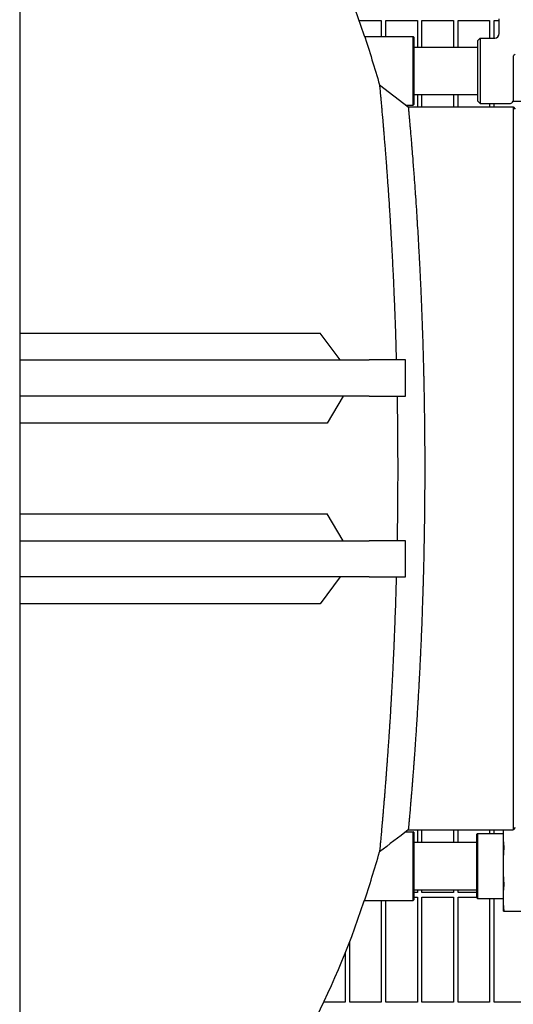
# Model space of a CAD drawing. Header units: inches. Extents: x 24 to 1128, y -94 to 748.
# Tile 552 of 573: x 730 to 744, y 555 to 582. Entities that reach past the tile are written whole.
import ezdxf

# ---------------------------------------------------------------- set-up
doc = ezdxf.new("R2010")
doc.units = ezdxf.units.IN
doc.header["$LTSCALE"] = 32
doc.header["$MEASUREMENT"] = 0
doc.layers.add('Dimension (ANSI)', color=7, linetype='Continuous', lineweight=25)
doc.layers.add('Visible (ANSI)', color=7, linetype='Continuous', lineweight=30)
doc.styles.add('Note Text (ANSI)', font='tahoma.ttf')
doc.dimstyles.new('Architectural (ANSI)', dxfattribs={"dimscale": 32, "dimtxt": 0.125, "dimasz": 0.098425, "dimexe": 0.125, "dimexo": 0.0625, "dimgap": 0.031496, "dimtad": 0, "dimtih": 1, "dimtoh": 1, "dimdec": 4, "dimrnd": 1e-08, "dimzin": 3, "dimdsep": 46, "dimlunit": 4, "dimtxsty": 'Note Text (ANSI)', "dimcen": 0.09, "dimdle": 0.393701, "dimclrd": 256, "dimclre": 256, "dimclrt": 256, "dimadec": 0, "dimazin": 3, "dimtfac": 0.96, "dimtofl": 0, "dimtmove": 0, "dimatfit": 3, "dimfxl": 1, "dimfrac": 2, "dimtolj": 1, "dimtzin": 12, "dimlwd": -1, "dimlwe": -1, "dimarcsym": 0})

# ---------------------------------------------------------------- blocks, each defined once
blk = doc.blocks.new('*D17')
at = {"layer": 'Defpoints', "color": 0, "transparency": 16777216}
for p in [(730.383, 595.849), (730.383, 463.849), (818.585, 463.849)]:
    blk.add_point(p, dxfattribs=at)
at = {"layer": 'Dimension (ANSI)', "transparency": 16777216}
for p, q in [((732.383, 595.849), (822.585, 595.849)), ((818.585, 592.699), (818.585, 532.939)), ((818.585, 466.999), (818.585, 526.759)), ((732.383, 463.849), (822.585, 463.849))]:
    blk.add_line(p, q, dxfattribs=at)
for points in [[(818.06, 592.699), (819.11, 592.699), (818.585, 595.849)], [(818.06, 466.999), (819.11, 466.999), (818.585, 463.849)]]:
    blk.add_solid(points, dxfattribs=at)
at = {"layer": 'Dimension (ANSI)', "transparency": 16777216, "insert": (811.853, 531.931), "char_height": 4, "attachment_point": 1, "style": 'Note Text (ANSI)'}
blk.add_mtext('\\A1;11\'-0"', dxfattribs=at)

msp = doc.modelspace()

# ---------------------------------------------------------------- linework, layer by layer
at = {"layer": 'Visible (ANSI)'}
for p, q in [((730.38339, 595.84902), (730.38339, 552.02892)), ((739.78229, 582.05402), (740.40089, 582.05402)), ((740.40089, 582.05402), (740.40089, 581.61152)), ((740.52589, 581.61152), (740.52589, 582.05402)), ((740.52589, 582.05402), (741.40089, 582.05402)), ((741.40089, 582.05402), (741.40089, 581.31902)), ((741.52589, 581.31902), (741.52589, 582.05402)), ((741.52589, 582.05402), (742.40089, 582.05402)), ((742.40089, 582.05402), (742.40089, 581.31902)), ((742.52589, 581.31902), (742.52589, 582.05402)), ((742.52589, 582.05402), (743.40089, 582.05402)), ((743.40089, 582.05402), (743.40089, 581.56777)), ((743.52589, 581.56777), (743.52589, 582.05402)), ((743.52589, 582.05402), (743.66774, 582.05402)), ((743.66774, 581.69277), (743.66774, 582.09902)), ((739.93498, 581.61152), (741.28336, 581.61152)), ((741.28336, 579.71152), (741.28336, 581.61152)), ((741.29899, 581.59589), (741.28336, 581.61152)), ((741.29899, 581.59589), (741.29899, 579.72714)), ((743.07399, 581.50527), (743.13649, 581.56777)), ((743.07399, 579.81777), (743.07399, 581.50527)), ((743.13649, 581.56777), (743.13649, 579.75527)), ((743.13649, 581.56777), (743.54274, 581.56777)), ((741.29899, 581.31902), (743.07399, 581.31902)), ((744.05724, 581.04184), (744.05724, 579.81777)), ((740.35087, 580.26974), (741.14731, 579.66152)), ((741.29899, 580.00402), (743.07399, 580.00402)), ((741.40089, 580.00402), (741.40089, 579.66152)), ((741.52589, 579.66152), (741.52589, 580.00402)), ((742.40089, 580.00402), (742.40089, 579.66152)), ((742.52589, 579.66152), (742.52589, 580.00402)), ((741.08184, 579.71152), (741.28336, 579.71152)), ((741.29899, 579.72714), (741.28336, 579.71152)), ((743.07399, 579.81777), (743.13649, 579.75527)), ((743.13649, 579.75527), (743.94899, 579.75527)), ((743.40089, 579.75527), (743.40089, 579.66152)), ((743.52589, 579.66152), (743.52589, 579.75527)), ((744.05724, 579.81777), (744.57399, 579.81777)), ((741.14731, 579.66152), (744.04927, 579.66152)), ((744.04927, 579.66152), (744.11177, 579.59902)), ((744.04927, 579.66143), (744.04927, 559.66151)), ((730.38339, 573.40752), (730.50839, 573.40752)), ((730.50839, 573.40752), (738.70485, 573.40752)), ((739.25943, 572.66152), (738.70485, 573.40752)), ((730.38339, 572.66152), (740.06854, 572.66152)), ((741.06854, 572.66152), (740.06854, 572.66152)), ((741.06854, 571.66152), (741.06854, 572.66152)), ((740.06854, 571.66152), (730.38339, 571.66152)), ((739.33971, 571.66152), (738.90483, 570.91551)), ((740.06854, 571.66152), (741.06854, 571.66152)), ((730.50839, 570.91551), (730.38339, 570.91551)), ((738.90483, 570.91551), (730.50839, 570.91551)), ((730.38339, 568.40707), (730.50839, 568.40707)), ((730.50839, 568.40707), (738.90461, 568.40707)), ((739.33932, 567.66152), (738.90461, 568.40707)), ((730.38339, 567.66152), (740.06854, 567.66152)), ((741.06854, 567.66152), (740.06854, 567.66152)), ((741.06854, 566.66152), (741.06854, 567.66152)), ((740.06854, 566.66152), (730.38339, 566.66152)), ((739.25905, 566.66152), (738.70469, 565.91596)), ((740.06854, 566.66152), (741.06854, 566.66152)), ((730.50839, 565.91596), (730.38339, 565.91596)), ((738.70469, 565.91596), (730.50839, 565.91596)), ((741.08183, 559.61152), (741.28336, 559.61152)), ((741.14731, 559.66151), (744.04927, 559.66151)), ((741.28336, 557.71152), (741.28336, 559.61152)), ((741.29899, 559.59589), (741.28336, 559.61152)), ((741.29899, 559.59589), (741.29899, 557.72714)), ((741.40089, 559.66151), (741.40089, 559.31902)), ((741.52589, 559.31902), (741.52589, 559.66151)), ((742.40089, 559.66151), (742.40089, 559.31902)), ((742.52589, 559.31902), (742.52589, 559.66151)), ((743.04899, 559.54589), (743.06461, 559.56152)), ((743.04899, 557.77714), (743.04899, 559.54589)), ((743.06461, 559.56152), (743.06461, 557.76152)), ((743.06461, 559.56152), (743.77249, 559.56152)), ((743.40089, 559.66151), (743.40089, 559.56152)), ((743.52589, 559.56152), (743.52589, 559.66151)), ((743.77249, 559.66151), (743.77249, 559.5454)), ((743.77249, 559.5454), (743.77249, 558.66152)), ((744.11177, 559.72401), (744.04927, 559.66151)), ((741.29899, 559.31902), (743.04899, 559.31902)), ((743.77249, 558.66152), (743.77249, 557.77763)), ((741.29899, 558.00402), (743.04899, 558.00402)), ((741.40089, 557.92902), (741.29899, 557.92902)), ((741.40089, 558.00402), (741.40089, 557.92902)), ((741.52589, 557.92902), (741.52589, 558.00402)), ((742.40089, 557.92902), (741.52589, 557.92902)), ((742.40089, 558.00402), (742.40089, 557.92902)), ((742.52589, 557.92902), (742.52589, 558.00402)), ((743.04899, 557.92902), (742.52589, 557.92902)), ((739.93498, 557.71152), (741.28336, 557.71152)), ((740.40089, 557.71152), (740.40089, 554.89777)), ((740.52589, 554.89777), (740.52589, 557.71152)), ((741.29899, 557.72714), (741.28336, 557.71152)), ((741.29899, 557.80402), (741.40089, 557.80402)), ((741.40089, 557.80402), (741.40089, 554.89777)), ((741.52589, 554.89777), (741.52589, 557.80402)), ((741.52589, 557.80402), (742.40089, 557.80402)), ((742.40089, 557.80402), (742.40089, 554.89777)), ((742.52589, 554.89777), (742.52589, 557.80402)), ((742.52589, 557.80402), (743.04899, 557.80402)), ((743.04899, 557.77714), (743.06461, 557.76152)), ((743.06461, 557.76152), (743.77249, 557.76152)), ((743.40089, 557.76152), (743.40089, 554.89777)), ((743.52589, 554.89777), (743.52589, 557.76152)), ((743.77249, 557.77763), (743.77249, 557.41152)), ((743.79112, 557.41152), (744.72886, 557.41152)), ((739.52589, 554.89777), (739.52589, 556.5752)), ((739.40089, 556.25693), (739.40089, 554.89777)), ((739.40089, 554.89777), (738.80868, 554.89777)), ((740.40089, 554.89777), (739.52589, 554.89777)), ((741.40089, 554.89777), (740.52589, 554.89777)), ((742.40089, 554.89777), (741.52589, 554.89777)), ((743.40089, 554.89777), (742.52589, 554.89777)), ((744.40089, 554.89777), (743.52589, 554.89777))]:
    msp.add_line(p, q, dxfattribs=at)
for centre, end in [((743.54274, 581.69277), 0), ((743.94899, 579.88027), 330)]:
    msp.add_arc(centre, 0.125, 270, end, dxfattribs=at)
for points, knots in [([(730.50839, 591.41152), (731.14736, 591.41152), (731.78595, 591.30864), (733.07953, 590.89181), (733.73177, 590.56276), (735.11904, 589.60659), (735.84019, 588.92923), (737.19844, 587.29039), (737.83286, 586.32097), (738.97561, 584.14957), (739.48384, 582.9475), (740.07263, 581.20401), (740.21629, 580.74173), (740.35087, 580.26974)], [0, 0, 0, 0, 0.15974213, 0.15974213, 0.33187701, 0.33187701, 0.5428347, 0.5428347, 0.759799, 0.759799, 0.9767633, 0.9767633, 1.05254611, 1.05254611, 1.05254611, 1.05254611]), ([(744.05724, 581.04184), (744.05724, 581.04813), (744.05796, 581.05434), (744.06086, 581.0664), (744.06299, 581.07213), (744.0701, 581.08629), (744.07582, 581.09403), (744.08971, 581.10953), (744.0993, 581.11851), (744.1091, 581.1264)], [-0.452725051, -0.452725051, -0.452725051, -0.452725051, -0.39374992, -0.39374992, -0.335755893, -0.335755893, -0.245387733, -0.245387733, -0.144725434, -0.144725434, -0.144725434, -0.144725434]), ([(740.35087, 580.26974), (740.35087, 580.26974), (740.35087, 580.26974), (740.35087, 580.26974), (740.35087, 580.26973), (740.35087, 580.26972), (740.35087, 580.2697), (740.35091, 580.26932), (740.35123, 580.26592), (740.35185, 580.25946), (740.35186, 580.25934), (740.35187, 580.25922), (740.35188, 580.2591), (740.35218, 580.25594), (740.35255, 580.25208), (740.35299, 580.24751), (740.35301, 580.24725), (740.35304, 580.24698), (740.35306, 580.24671), (740.35396, 580.23732), (740.35513, 580.22508), (740.35656, 580.21004), (740.35662, 580.20937), (740.35668, 580.20869), (740.35675, 580.20801), (740.35743, 580.20081), (740.35818, 580.19298), (740.35898, 580.18454), (740.35906, 580.18364), (740.35915, 580.18274), (740.35923, 580.18183), (740.36093, 580.16392), (740.36288, 580.14333), (740.36506, 580.12013), (740.36519, 580.1188), (740.36531, 580.11746), (740.36544, 580.11612), (740.36648, 580.10508), (740.36757, 580.09346), (740.36871, 580.08128), (740.36886, 580.07972), (740.36901, 580.07815), (740.36916, 580.07657), (740.37161, 580.05038), (740.3743, 580.02165), (740.3772, 579.99045), (740.37739, 579.98838), (740.37758, 579.9863), (740.37778, 579.98421), (740.37914, 579.96952), (740.38056, 579.9543), (740.38201, 579.93855), (740.38223, 579.93621), (740.38245, 579.93387), (740.38266, 579.93151), (740.38274, 579.93071), (740.38281, 579.92991), (740.38289, 579.92911), (740.38765, 579.87758), (740.39291, 579.82029), (740.39862, 579.75741), (740.39893, 579.75402), (740.39924, 579.75061), (740.39955, 579.74719), (740.40331, 579.70578), (740.40726, 579.662), (740.41139, 579.61593), (740.41178, 579.61151), (740.41218, 579.60707), (740.41258, 579.60261), (740.42114, 579.50686), (740.4304, 579.40201), (740.44017, 579.28915), (740.44071, 579.28283), (740.44126, 579.27649), (740.44181, 579.27012), (740.44641, 579.21691), (740.45112, 579.16196), (740.45592, 579.10539), (740.4565, 579.09856), (740.45708, 579.09171), (740.45766, 579.08483), (740.45935, 579.06488), (740.46105, 579.04474), (740.46276, 579.0244), (740.46407, 579.00889), (740.46538, 578.99326), (740.4667, 578.97753), (740.47421, 578.88779), (740.48196, 578.7939), (740.48989, 578.69618), (740.49051, 578.6885), (740.49113, 578.6808), (740.49176, 578.67308), (740.49706, 578.60758), (740.50244, 578.5404), (740.50787, 578.47164), (740.50853, 578.46332), (740.50919, 578.45497), (740.50985, 578.4466), (740.52145, 578.29947), (740.53332, 578.14517), (740.54526, 577.98509), (740.54599, 577.97528), (740.54673, 577.96545), (740.54746, 577.9556), (740.55311, 577.87958), (740.55877, 577.80234), (740.56443, 577.72403), (740.56518, 577.71374), (740.56592, 577.70344), (740.56666, 577.69311), (740.56993, 577.6477), (740.57319, 577.60194), (740.57645, 577.55585), (740.58535, 577.42997), (740.59427, 577.30081), (740.60313, 577.16876), (740.60384, 577.15829), (740.60454, 577.1478), (740.60524, 577.13729), (740.611, 577.0512), (740.61674, 576.9639), (740.62244, 576.87551), (740.62313, 576.86488), (740.62381, 576.85424), (740.6245, 576.84358), (740.62717, 576.80195), (740.62983, 576.76008), (740.63249, 576.71799), (740.63966, 576.60432), (740.64675, 576.48901), (740.65375, 576.37229), (740.65554, 576.34231), (740.65733, 576.31224), (740.65912, 576.28208), (740.65976, 576.27115), (740.66041, 576.2602), (740.66105, 576.24925), (740.66621, 576.16153), (740.67131, 576.07308), (740.67633, 575.98401), (740.67695, 575.97311), (740.67756, 575.9622), (740.67818, 575.95128), (740.68075, 575.90548), (740.6833, 575.85952), (740.68583, 575.81342), (740.69389, 575.66653), (740.70177, 575.51741), (740.70945, 575.36642), (740.70998, 575.35599), (740.71051, 575.34556), (740.71104, 575.33511), (740.71584, 575.24), (740.72057, 575.14416), (740.72519, 575.04768), (740.72568, 575.03748), (740.72617, 575.02728), (740.72666, 575.01708), (740.73646, 574.81143), (740.74583, 574.6029), (740.7547, 574.39224), (740.7551, 574.38274), (740.7555, 574.37323), (740.75589, 574.36371), (740.76016, 574.26171), (740.7643, 574.15921), (740.76832, 574.05632), (740.76867, 574.04736), (740.76902, 574.0384), (740.76937, 574.02943), (740.77151, 573.97428), (740.77361, 573.91901), (740.77568, 573.86365), (740.78178, 573.7004), (740.78756, 573.5358), (740.79302, 573.37008), (740.79327, 573.3625), (740.79352, 573.35492), (740.79377, 573.34734), (740.7973, 573.23945), (740.80069, 573.13109), (740.80393, 573.02232), (740.80395, 573.02172), (740.80396, 573.02112), (740.80398, 573.02053), (740.80419, 573.01356), (740.8044, 573.00659), (740.8046, 572.99962), (740.80793, 572.88733), (740.8111, 572.77461), (740.81411, 572.66152)], [0.464195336, 0.464195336, 0.464195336, 0.464195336, 0.464314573, 0.464314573, 0.464314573, 0.464558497, 0.464558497, 0.464558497, 0.470345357, 0.470345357, 0.470345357, 0.470449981, 0.470449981, 0.470449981, 0.473230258, 0.473230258, 0.473230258, 0.473390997, 0.473390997, 0.473390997, 0.479015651, 0.479015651, 0.479015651, 0.479265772, 0.479265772, 0.479265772, 0.481917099, 0.481917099, 0.481917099, 0.48219846, 0.48219846, 0.48219846, 0.487738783, 0.487738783, 0.487738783, 0.48805628, 0.48805628, 0.48805628, 0.490659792, 0.490659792, 0.490659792, 0.490993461, 0.490993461, 0.490993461, 0.496523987, 0.496523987, 0.496523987, 0.496890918, 0.496890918, 0.496890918, 0.499468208, 0.499468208, 0.499468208, 0.499850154, 0.499850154, 0.499850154, 0.499979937, 0.499979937, 0.499979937, 0.508303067, 0.508303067, 0.508303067, 0.508752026, 0.508752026, 0.508752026, 0.514181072, 0.514181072, 0.514181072, 0.514701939, 0.514701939, 0.514701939, 0.525883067, 0.525883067, 0.525883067, 0.526508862, 0.526508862, 0.526508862, 0.531739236, 0.531739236, 0.531739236, 0.532370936, 0.532370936, 0.532370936, 0.534203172, 0.534203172, 0.534203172, 0.53560091, 0.53560091, 0.53560091, 0.54357444, 0.54357444, 0.54357444, 0.544200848, 0.544200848, 0.544200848, 0.549512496, 0.549512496, 0.549512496, 0.550155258, 0.550155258, 0.550155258, 0.561458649, 0.561458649, 0.561458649, 0.562151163, 0.562151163, 0.562151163, 0.56749686, 0.56749686, 0.56749686, 0.568198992, 0.568198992, 0.568198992, 0.571287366, 0.571287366, 0.571287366, 0.579722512, 0.579722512, 0.579722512, 0.580391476, 0.580391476, 0.580391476, 0.585872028, 0.585872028, 0.585872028, 0.586530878, 0.586530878, 0.586530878, 0.589104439, 0.589104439, 0.589104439, 0.596053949, 0.596053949, 0.596053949, 0.597838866, 0.597838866, 0.597838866, 0.59848592, 0.59848592, 0.59848592, 0.603666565, 0.603666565, 0.603666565, 0.604300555, 0.604300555, 0.604300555, 0.606959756, 0.606959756, 0.606959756, 0.61543175, 0.61543175, 0.61543175, 0.616016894, 0.616016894, 0.616016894, 0.621344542, 0.621344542, 0.621344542, 0.621907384, 0.621907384, 0.621907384, 0.633246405, 0.633246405, 0.633246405, 0.63375808, 0.63375808, 0.63375808, 0.63924385, 0.63924385, 0.63924385, 0.639721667, 0.639721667, 0.639721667, 0.642660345, 0.642660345, 0.642660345, 0.651325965, 0.651325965, 0.651325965, 0.651722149, 0.651722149, 0.651722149, 0.657359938, 0.657359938, 0.657359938, 0.657390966, 0.657390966, 0.657390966, 0.657752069, 0.657752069, 0.657752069, 0.663569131, 0.663569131, 0.663569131, 0.663569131]), ([(741.14731, 579.66152), (741.14731, 579.66152), (741.14731, 579.66151), (741.14731, 579.66151), (741.14731, 579.66151), (741.14731, 579.6615), (741.14731, 579.66148), (741.14734, 579.66115), (741.14762, 579.65813), (741.14815, 579.65243), (741.14815, 579.65233), (741.14816, 579.65222), (741.14817, 579.65212), (741.14843, 579.64934), (741.14874, 579.64593), (741.14911, 579.64191), (741.14913, 579.64167), (741.14916, 579.64144), (741.14918, 579.6412), (741.14994, 579.63292), (741.15093, 579.6221), (741.15216, 579.60874), (741.15221, 579.60814), (741.15227, 579.60755), (741.15232, 579.60694), (741.15291, 579.60054), (741.15354, 579.59357), (741.15423, 579.58604), (741.15431, 579.58524), (741.15438, 579.58443), (741.15445, 579.58362), (741.15591, 579.56763), (741.1576, 579.54914), (741.15949, 579.52829), (741.1596, 579.5271), (741.15971, 579.5259), (741.15982, 579.52469), (741.16072, 579.51476), (741.16167, 579.50431), (741.16266, 579.49335), (741.16279, 579.49195), (741.16292, 579.49054), (741.16304, 579.48911), (741.16518, 579.46555), (741.16751, 579.43967), (741.17004, 579.41152), (741.1702, 579.40965), (741.17037, 579.40777), (741.17054, 579.40589), (741.17173, 579.39263), (741.17296, 579.37888), (741.17423, 579.36465), (741.17442, 579.36254), (741.17461, 579.36042), (741.1748, 579.35829), (741.17486, 579.35757), (741.17493, 579.35684), (741.17499, 579.35611), (741.17915, 579.30953), (741.18373, 579.25782), (741.1887, 579.20117), (741.18897, 579.19812), (741.18923, 579.19505), (741.1895, 579.19196), (741.19277, 579.15466), (741.19621, 579.11526), (741.19979, 579.07381), (741.20014, 579.06984), (741.20048, 579.06584), (741.20083, 579.06183), (741.20827, 578.97566), (741.21636, 578.88084), (741.22498, 578.77788), (741.22546, 578.77212), (741.22595, 578.76634), (741.22643, 578.76052), (741.23049, 578.71194), (741.23467, 578.66155), (741.23893, 578.60959), (741.23945, 578.60331), (741.23997, 578.59701), (741.24048, 578.59069), (741.24199, 578.57235), (741.2435, 578.55382), (741.24502, 578.5351), (741.24619, 578.52082), (741.24736, 578.50643), (741.24853, 578.49193), (741.25523, 578.40922), (741.26214, 578.32274), (741.26921, 578.23274), (741.26977, 578.22567), (741.27032, 578.21857), (741.27088, 578.21146), (741.27561, 578.15113), (741.2804, 578.08926), (741.28526, 578.0259), (741.28585, 578.01823), (741.28643, 578.01054), (741.28702, 578.00283), (741.29738, 577.86724), (741.30799, 577.72498), (741.31871, 577.57683), (741.31937, 577.56776), (741.32003, 577.55866), (741.32068, 577.54954), (741.32576, 577.47913), (741.33086, 577.40743), (741.33598, 577.3345), (741.33665, 577.32492), (741.33732, 577.31532), (741.33799, 577.3057), (741.34095, 577.26338), (741.34391, 577.22066), (741.34687, 577.17755), (741.35495, 577.05982), (741.36305, 576.93892), (741.37112, 576.81521), (741.37176, 576.8054), (741.3724, 576.79558), (741.37304, 576.78573), (741.37828, 576.70508), (741.38351, 576.62327), (741.3887, 576.5404), (741.38933, 576.53043), (741.38995, 576.52046), (741.39058, 576.51046), (741.39301, 576.47143), (741.39544, 576.43216), (741.39786, 576.39266), (741.4044, 576.28601), (741.41088, 576.17772), (741.41728, 576.06796), (741.41893, 576.03976), (741.42057, 576.01148), (741.4222, 575.98309), (741.42279, 575.9728), (741.42338, 575.9625), (741.42397, 575.95218), (741.4287, 575.8696), (741.43337, 575.78622), (741.43799, 575.70212), (741.43856, 575.69182), (741.43912, 575.68152), (741.43968, 575.6712), (741.44205, 575.62794), (741.4444, 575.58448), (741.44673, 575.54084), (741.45415, 575.40182), (741.46143, 575.26066), (741.46851, 575.11762), (741.469, 575.10774), (741.46949, 575.09785), (741.46997, 575.08796), (741.47441, 574.99784), (741.47877, 574.90699), (741.48305, 574.81546), (741.4835, 574.80579), (741.48395, 574.79612), (741.4844, 574.78643), (741.49347, 574.59133), (741.50215, 574.39319), (741.51038, 574.19262), (741.51075, 574.18357), (741.51112, 574.17452), (741.51149, 574.16546), (741.51545, 574.06832), (741.51931, 573.97062), (741.52305, 573.87244), (741.52337, 573.86388), (741.5237, 573.85533), (741.52402, 573.84677), (741.52601, 573.79413), (741.52798, 573.74134), (741.5299, 573.68844), (741.53558, 573.53242), (741.54098, 573.37508), (741.54607, 573.21666), (741.5463, 573.20942), (741.54653, 573.20217), (741.54677, 573.19493), (741.55006, 573.0918), (741.55322, 572.98822), (741.55625, 572.88425), (741.55626, 572.88368), (741.55628, 572.88311), (741.5563, 572.88254), (741.55649, 572.87588), (741.55668, 572.86922), (741.55688, 572.86256), (741.563, 572.65081), (741.56856, 572.43733), (741.57352, 572.22246), (741.57365, 572.2169), (741.57378, 572.21135), (741.5739, 572.20579), (741.57626, 572.10324), (741.57848, 572.00037), (741.58055, 571.89725), (741.58065, 571.89234), (741.58075, 571.88742), (741.58085, 571.88251), (741.58203, 571.8235), (741.58317, 571.7644), (741.58426, 571.70524), (741.58711, 571.55053), (741.58965, 571.39525), (741.59186, 571.23955), (741.59191, 571.23613), (741.59196, 571.23271), (741.59201, 571.22929), (741.59352, 571.12231), (741.59488, 571.01514), (741.59608, 570.90781), (741.59611, 570.90522), (741.59614, 570.90263), (741.59617, 570.90004), (741.59861, 570.6809), (741.60042, 570.46112), (741.60156, 570.24106), (741.60157, 570.24004), (741.60158, 570.23902), (741.60158, 570.238), (741.60215, 570.12765), (741.60256, 570.01723), (741.60281, 569.90678), (741.60281, 569.90649), (741.60281, 569.9062), (741.60281, 569.90591), (741.60299, 569.82445), (741.60308, 569.74298), (741.60308, 569.66152)], [0.46419491, 0.46419491, 0.46419491, 0.46419491, 0.464314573, 0.464314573, 0.464314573, 0.464558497, 0.464558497, 0.464558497, 0.470345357, 0.470345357, 0.470345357, 0.470449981, 0.470449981, 0.470449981, 0.473230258, 0.473230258, 0.473230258, 0.473390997, 0.473390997, 0.473390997, 0.479015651, 0.479015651, 0.479015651, 0.479265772, 0.479265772, 0.479265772, 0.481917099, 0.481917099, 0.481917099, 0.48219846, 0.48219846, 0.48219846, 0.487738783, 0.487738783, 0.487738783, 0.48805628, 0.48805628, 0.48805628, 0.490659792, 0.490659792, 0.490659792, 0.490993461, 0.490993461, 0.490993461, 0.496523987, 0.496523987, 0.496523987, 0.496890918, 0.496890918, 0.496890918, 0.499468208, 0.499468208, 0.499468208, 0.499850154, 0.499850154, 0.499850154, 0.499979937, 0.499979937, 0.499979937, 0.508303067, 0.508303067, 0.508303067, 0.508752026, 0.508752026, 0.508752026, 0.514181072, 0.514181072, 0.514181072, 0.514701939, 0.514701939, 0.514701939, 0.525883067, 0.525883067, 0.525883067, 0.526508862, 0.526508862, 0.526508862, 0.531739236, 0.531739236, 0.531739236, 0.532370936, 0.532370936, 0.532370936, 0.534203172, 0.534203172, 0.534203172, 0.53560091, 0.53560091, 0.53560091, 0.54357444, 0.54357444, 0.54357444, 0.544200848, 0.544200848, 0.544200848, 0.549512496, 0.549512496, 0.549512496, 0.550155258, 0.550155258, 0.550155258, 0.561458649, 0.561458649, 0.561458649, 0.562151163, 0.562151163, 0.562151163, 0.56749686, 0.56749686, 0.56749686, 0.568198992, 0.568198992, 0.568198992, 0.571287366, 0.571287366, 0.571287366, 0.579722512, 0.579722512, 0.579722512, 0.580391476, 0.580391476, 0.580391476, 0.585872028, 0.585872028, 0.585872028, 0.586530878, 0.586530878, 0.586530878, 0.589104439, 0.589104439, 0.589104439, 0.596053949, 0.596053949, 0.596053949, 0.597838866, 0.597838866, 0.597838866, 0.59848592, 0.59848592, 0.59848592, 0.603666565, 0.603666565, 0.603666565, 0.604300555, 0.604300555, 0.604300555, 0.606959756, 0.606959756, 0.606959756, 0.61543175, 0.61543175, 0.61543175, 0.616016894, 0.616016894, 0.616016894, 0.621344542, 0.621344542, 0.621344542, 0.621907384, 0.621907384, 0.621907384, 0.633246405, 0.633246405, 0.633246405, 0.63375808, 0.63375808, 0.63375808, 0.63924385, 0.63924385, 0.63924385, 0.639721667, 0.639721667, 0.639721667, 0.642660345, 0.642660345, 0.642660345, 0.651325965, 0.651325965, 0.651325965, 0.651722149, 0.651722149, 0.651722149, 0.657359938, 0.657359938, 0.657359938, 0.657390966, 0.657390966, 0.657390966, 0.657752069, 0.657752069, 0.657752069, 0.669228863, 0.669228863, 0.669228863, 0.669525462, 0.669525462, 0.669525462, 0.675001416, 0.675001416, 0.675001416, 0.67526241, 0.67526241, 0.67526241, 0.678395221, 0.678395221, 0.678395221, 0.68658714, 0.68658714, 0.68658714, 0.686767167, 0.686767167, 0.686767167, 0.692394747, 0.692394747, 0.692394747, 0.692530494, 0.692530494, 0.692530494, 0.70401964, 0.70401964, 0.70401964, 0.704072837, 0.704072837, 0.704072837, 0.709834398, 0.709834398, 0.709834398, 0.709849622, 0.709849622, 0.709849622, 0.714099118, 0.714099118, 0.714099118, 0.714099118]), ([(740.83627, 571.66152), (740.83837, 571.54307), (740.84028, 571.42438), (740.84201, 571.30549), (740.84207, 571.30193), (740.84212, 571.29837), (740.84217, 571.2948), (740.84378, 571.1834), (740.84523, 571.07186), (740.84651, 570.96014), (740.84654, 570.95744), (740.84658, 570.95475), (740.84661, 570.95205), (740.84921, 570.72394), (740.85114, 570.4951), (740.85236, 570.26591), (740.85237, 570.26485), (740.85237, 570.26379), (740.85238, 570.26273), (740.85299, 570.1478), (740.85343, 570.03278), (740.85369, 569.91773), (740.85369, 569.91743), (740.85369, 569.91712), (740.85369, 569.91682), (740.85388, 569.83196), (740.85398, 569.74709), (740.85398, 569.66221), (740.85398, 569.66198), (740.85398, 569.66175), (740.85398, 569.66152)], [0.6805810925, 0.6805810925, 0.6805810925, 0.6805810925, 0.6865871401, 0.6865871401, 0.6865871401, 0.6867671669, 0.6867671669, 0.6867671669, 0.6923947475, 0.6923947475, 0.6923947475, 0.6925304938, 0.6925304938, 0.6925304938, 0.7040196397, 0.7040196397, 0.7040196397, 0.7040728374, 0.7040728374, 0.7040728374, 0.7098343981, 0.7098343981, 0.7098343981, 0.7098496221, 0.7098496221, 0.7098496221, 0.7140991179, 0.7140991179, 0.7140991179, 0.7141107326, 0.7141107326, 0.7141107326, 0.7141107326]), ([(740.85398, 569.66152), (740.85398, 569.51578), (740.8537, 569.36981), (740.85313, 569.2241), (740.85313, 569.22305), (740.85312, 569.222), (740.85312, 569.22096), (740.85277, 569.13012), (740.8523, 569.03939), (740.85173, 568.94887), (740.85158, 568.92537), (740.85143, 568.90188), (740.85126, 568.87839), (740.85125, 568.87661), (740.85124, 568.87483), (740.85123, 568.87305), (740.84975, 568.66109), (740.84767, 568.44945), (740.84501, 568.23843), (740.84483, 568.2235), (740.84463, 568.20856), (740.84444, 568.19363), (740.8444, 568.19034), (740.84435, 568.18704), (740.84431, 568.18375), (740.84288, 568.07405), (740.84128, 567.96445), (740.83953, 567.85506), (740.83947, 567.85104), (740.8394, 567.84702), (740.83934, 567.843), (740.83836, 567.78244), (740.83734, 567.72194), (740.83627, 567.66152)], [0.7141107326, 0.7141107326, 0.7141107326, 0.7141107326, 0.7214075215, 0.7214075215, 0.7214075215, 0.7214599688, 0.7214599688, 0.7214599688, 0.7260087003, 0.7260087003, 0.7260087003, 0.727189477, 0.727189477, 0.727189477, 0.7272789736, 0.7272789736, 0.7272789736, 0.7379339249, 0.7379339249, 0.7379339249, 0.7386879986, 0.7386879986, 0.7386879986, 0.7388544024, 0.7388544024, 0.7388544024, 0.7443948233, 0.7443948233, 0.7443948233, 0.744598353, 0.744598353, 0.744598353, 0.747665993, 0.747665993, 0.747665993, 0.747665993]), ([(741.60308, 569.66152), (741.60308, 569.66129), (741.60308, 569.66107), (741.60308, 569.66085), (741.60308, 569.52097), (741.60281, 569.38105), (741.60228, 569.24129), (741.60228, 569.24029), (741.60227, 569.23928), (741.60227, 569.23828), (741.60194, 569.15116), (741.6015, 569.0641), (741.60097, 568.97716), (741.60083, 568.9546), (741.60068, 568.93203), (741.60053, 568.90947), (741.60052, 568.90776), (741.60051, 568.90605), (741.6005, 568.90434), (741.59911, 568.70079), (741.59716, 568.49763), (741.59467, 568.29517), (741.59449, 568.28084), (741.59431, 568.26651), (741.59413, 568.25219), (741.59409, 568.24903), (741.59405, 568.24587), (741.59401, 568.24271), (741.59267, 568.13748), (741.59117, 568.03233), (741.58953, 567.92739), (741.58947, 567.92353), (741.58941, 567.91968), (741.58935, 567.91582), (741.58778, 567.81633), (741.58609, 567.71702), (741.58426, 567.61799), (741.5822, 567.50622), (741.57998, 567.39467), (741.57759, 567.28344), (741.57748, 567.27823), (741.57737, 567.27302), (741.57726, 567.26781), (741.57507, 567.16657), (741.57275, 567.06559), (741.5703, 566.96496), (741.57017, 566.95933), (741.57003, 566.95371), (741.56989, 566.94809), (741.56989, 566.94785), (741.56988, 566.94761), (741.56987, 566.94737), (741.5657, 566.77676), (741.56114, 566.60696), (741.55623, 566.43827), (741.55524, 566.40435), (741.55424, 566.37047), (741.55323, 566.33663), (741.55301, 566.32958), (741.5528, 566.32253), (741.55259, 566.31549), (741.5523, 566.30609), (741.55202, 566.2967), (741.55173, 566.28731), (741.54908, 566.2004), (741.54634, 566.11375), (741.54351, 566.02744), (741.54326, 566.01983), (741.54301, 566.01222), (741.54275, 566.00461), (741.53869, 565.88153), (741.53444, 565.75915), (741.53001, 565.63762), (741.52737, 565.56503), (741.52467, 565.49268), (741.5219, 565.4206), (741.52157, 565.41206), (741.52124, 565.40352), (741.52091, 565.39499), (741.5174, 565.30404), (741.5138, 565.21355), (741.5101, 565.12359), (741.50973, 565.11463), (741.50936, 565.10567), (741.50899, 565.09672), (741.50769, 565.06512), (741.50637, 565.03358), (741.50504, 565.00212), (741.49838, 564.84435), (741.49144, 564.68805), (741.48427, 564.53367), (741.48382, 564.52402), (741.48337, 564.51438), (741.48292, 564.50475), (741.48103, 564.46434), (741.47912, 564.42405), (741.4772, 564.38391), (741.47492, 564.33636), (741.47262, 564.28898), (741.4703, 564.24178), (741.46981, 564.23184), (741.46932, 564.2219), (741.46883, 564.21198), (741.46172, 564.06812), (741.4544, 563.92601), (741.44693, 563.78608), (741.44498, 563.74943), (741.44301, 563.71291), (741.44103, 563.67652), (741.44047, 563.66624), (741.43991, 563.65597), (741.43935, 563.64571), (741.4349, 563.56436), (741.4304, 563.48371), (741.42585, 563.40382), (741.42527, 563.3935), (741.42468, 563.38319), (741.42409, 563.37289), (741.42183, 563.33335), (741.41955, 563.29401), (741.41727, 563.25487), (741.41643, 563.24047), (741.41559, 563.2261), (741.41475, 563.21176), (741.40917, 563.11677), (741.40354, 563.02294), (741.39786, 562.93037), (741.39683, 562.91352), (741.3958, 562.89671), (741.39476, 562.87994), (741.39412, 562.86965), (741.39349, 562.85937), (741.39285, 562.84911), (741.38899, 562.78693), (741.38511, 562.72534), (741.38122, 562.66438), (741.38048, 562.6527), (741.37973, 562.64104), (741.37899, 562.62941), (741.37834, 562.61923), (741.37768, 562.60906), (741.37703, 562.59892), (741.36718, 562.44603), (741.35726, 562.29708), (741.34737, 562.15276), (741.34726, 562.15119), (741.34715, 562.14962), (741.34704, 562.14805), (741.34648, 562.13991), (741.34592, 562.13177), (741.34536, 562.12365), (741.34079, 562.05725), (741.33622, 561.99175), (741.33166, 561.92728), (741.331, 561.91788), (741.33034, 561.90851), (741.32967, 561.89916), (741.32407, 561.82014), (741.31848, 561.74269), (741.31295, 561.667), (741.31011, 561.62815), (741.30727, 561.58969), (741.30445, 561.55165), (741.30381, 561.54298), (741.30316, 561.53433), (741.30252, 561.5257), (741.29931, 561.48258), (741.29612, 561.44003), (741.29294, 561.39809), (741.29232, 561.3898), (741.29169, 561.38153), (741.29106, 561.37329), (741.28728, 561.32346), (741.28353, 561.27452), (741.27983, 561.22657), (741.27673, 561.18649), (741.27366, 561.147), (741.27061, 561.10813), (741.27003, 561.10072), (741.26945, 561.09332), (741.26887, 561.08595), (741.26583, 561.04734), (741.26283, 561.00936), (741.25985, 560.972), (741.2593, 560.96504), (741.25874, 560.9581), (741.25819, 560.95118), (741.25494, 560.91042), (741.25172, 560.8705), (741.24856, 560.83143), (741.24737, 560.81681), (741.2462, 560.80231), (741.24502, 560.78792), (741.2431, 560.76432), (741.2412, 560.74104), (741.23932, 560.71808), (741.23882, 560.71201), (741.23832, 560.70597), (741.23783, 560.69995), (741.23504, 560.66608), (741.2323, 560.63293), (741.2296, 560.60053), (741.22914, 560.59497), (741.22868, 560.58942), (741.22822, 560.5839), (741.22542, 560.55037), (741.22268, 560.51765), (741.21999, 560.48578), (741.21708, 560.45118), (741.21422, 560.41752), (741.21144, 560.38486), (741.21106, 560.38039), (741.21068, 560.37595), (741.2103, 560.37152), (741.20783, 560.34252), (741.20541, 560.31432), (741.20305, 560.28696), (741.20271, 560.283), (741.20237, 560.27905), (741.20203, 560.27513), (741.19967, 560.24777), (741.19737, 560.22128), (741.19515, 560.19567), (741.19262, 560.16658), (741.19016, 560.13853), (741.1878, 560.11159), (741.18753, 560.10854), (741.18726, 560.10549), (741.18699, 560.10247), (741.18492, 560.07885), (741.18291, 560.05612), (741.18098, 560.03432), (741.18075, 560.03174), (741.18053, 560.02917), (741.1803, 560.02661), (741.17841, 560.0053), (741.1766, 559.98489), (741.17486, 559.96544), (741.17284, 559.94277), (741.17091, 559.9213), (741.1691, 559.90104), (741.16895, 559.89938), (741.1688, 559.89773), (741.16865, 559.89609), (741.16704, 559.87815), (741.16551, 559.86118), (741.16407, 559.8452), (741.16395, 559.84392), (741.16383, 559.84265), (741.16372, 559.84138), (741.16232, 559.82586), (741.161, 559.8113), (741.15977, 559.79776), (741.15701, 559.76737), (741.15469, 559.74198), (741.15284, 559.72171), (741.15279, 559.72123), (741.15275, 559.72075), (741.1527, 559.72028), (741.15185, 559.71092), (741.15109, 559.70269), (741.15044, 559.69557), (741.14838, 559.67313), (741.14732, 559.66159), (741.14731, 559.66152), (741.14731, 559.66151), (741.14731, 559.66151), (741.14731, 559.66151)], [0.714099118, 0.714099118, 0.714099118, 0.714099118, 0.714110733, 0.714110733, 0.714110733, 0.721407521, 0.721407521, 0.721407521, 0.721459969, 0.721459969, 0.721459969, 0.7260087, 0.7260087, 0.7260087, 0.727189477, 0.727189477, 0.727189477, 0.727278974, 0.727278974, 0.727278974, 0.737933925, 0.737933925, 0.737933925, 0.738687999, 0.738687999, 0.738687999, 0.738854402, 0.738854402, 0.738854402, 0.744394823, 0.744394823, 0.744394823, 0.744598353, 0.744598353, 0.744598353, 0.749851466, 0.749851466, 0.749851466, 0.755780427, 0.755780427, 0.755780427, 0.756058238, 0.756058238, 0.756058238, 0.761455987, 0.761455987, 0.761455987, 0.761757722, 0.761757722, 0.761757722, 0.761770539, 0.761770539, 0.761770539, 0.770925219, 0.770925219, 0.770925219, 0.772766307, 0.772766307, 0.772766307, 0.773150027, 0.773150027, 0.773150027, 0.773661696, 0.773661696, 0.773661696, 0.778397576, 0.778397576, 0.778397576, 0.778815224, 0.778815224, 0.778815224, 0.785573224, 0.785573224, 0.785573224, 0.789609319, 0.789609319, 0.789609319, 0.790087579, 0.790087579, 0.790087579, 0.795184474, 0.795184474, 0.795184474, 0.795692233, 0.795692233, 0.795692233, 0.797484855, 0.797484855, 0.797484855, 0.806474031, 0.806474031, 0.806474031, 0.807035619, 0.807035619, 0.807035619, 0.809392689, 0.809392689, 0.809392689, 0.812184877, 0.812184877, 0.812184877, 0.81277304, 0.81277304, 0.81277304, 0.821297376, 0.821297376, 0.821297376, 0.823530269, 0.823530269, 0.823530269, 0.824161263, 0.824161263, 0.824161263, 0.82916354, 0.82916354, 0.82916354, 0.82981003, 0.82981003, 0.82981003, 0.832291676, 0.832291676, 0.832291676, 0.833204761, 0.833204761, 0.833204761, 0.83925065, 0.83925065, 0.83925065, 0.840351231, 0.840351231, 0.840351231, 0.841026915, 0.841026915, 0.841026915, 0.845121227, 0.845121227, 0.845121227, 0.845905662, 0.845905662, 0.845905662, 0.846592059, 0.846592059, 0.846592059, 0.856934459, 0.856934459, 0.856934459, 0.857046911, 0.857046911, 0.857046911, 0.857631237, 0.857631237, 0.857631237, 0.862408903, 0.862408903, 0.862408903, 0.863104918, 0.863104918, 0.863104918, 0.868987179, 0.868987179, 0.868987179, 0.872005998, 0.872005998, 0.872005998, 0.872694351, 0.872694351, 0.872694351, 0.87613399, 0.87613399, 0.87613399, 0.876814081, 0.876814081, 0.876814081, 0.880925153, 0.880925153, 0.880925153, 0.884361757, 0.884361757, 0.884361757, 0.885017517, 0.885017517, 0.885017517, 0.888451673, 0.888451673, 0.888451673, 0.889091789, 0.889091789, 0.889091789, 0.892864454, 0.892864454, 0.892864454, 0.894275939, 0.894275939, 0.894275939, 0.896592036, 0.896592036, 0.896592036, 0.897204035, 0.897204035, 0.897204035, 0.900646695, 0.900646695, 0.900646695, 0.901238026, 0.901238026, 0.901238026, 0.904829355, 0.904829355, 0.904829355, 0.90872702, 0.90872702, 0.90872702, 0.909259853, 0.909259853, 0.909259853, 0.912749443, 0.912749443, 0.912749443, 0.913255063, 0.913255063, 0.913255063, 0.91677566, 0.91677566, 0.91677566, 0.920775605, 0.920775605, 0.920775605, 0.921229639, 0.921229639, 0.921229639, 0.924771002, 0.924771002, 0.924771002, 0.925190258, 0.925190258, 0.925190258, 0.928689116, 0.928689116, 0.928689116, 0.932765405, 0.932765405, 0.932765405, 0.933098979, 0.933098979, 0.933098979, 0.936745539, 0.936745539, 0.936745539, 0.937037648, 0.937037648, 0.937037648, 0.940617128, 0.940617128, 0.940617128, 0.948650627, 0.948650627, 0.948650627, 0.948841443, 0.948841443, 0.948841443, 0.952593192, 0.952593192, 0.952593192, 0.964424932, 0.964424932, 0.964424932, 0.964464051, 0.964464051, 0.964464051, 0.964464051]), ([(740.81411, 566.66151), (740.8109, 566.54085), (740.8075, 566.42053), (740.80393, 566.30071), (740.80287, 566.26523), (740.8018, 566.22979), (740.80071, 566.19441), (740.80048, 566.18703), (740.80025, 566.17966), (740.80003, 566.17229), (740.79972, 566.16246), (740.79942, 566.15264), (740.79911, 566.14282), (740.79627, 566.05193), (740.79333, 565.96128), (740.79029, 565.87094), (740.79002, 565.86297), (740.78975, 565.85501), (740.78948, 565.84704), (740.78512, 565.7182), (740.78055, 565.58997), (740.7758, 565.46255), (740.77296, 565.38645), (740.77005, 565.31055), (740.76708, 565.23493), (740.76672, 565.22597), (740.76637, 565.21701), (740.76602, 565.20805), (740.76224, 565.11263), (740.75836, 565.01763), (740.75438, 564.92317), (740.75398, 564.91375), (740.75358, 564.90435), (740.75318, 564.89495), (740.75178, 564.86176), (740.75036, 564.82864), (740.74893, 564.79559), (740.74175, 564.62986), (740.73426, 564.4653), (740.7265, 564.30271), (740.72602, 564.29255), (740.72553, 564.2824), (740.72505, 564.27225), (740.723, 564.22968), (740.72094, 564.18725), (740.71886, 564.14497), (740.7164, 564.09489), (740.71392, 564.04494), (740.7114, 563.99514), (740.71087, 563.98466), (740.71034, 563.97417), (740.70981, 563.9637), (740.7021, 563.81189), (740.69416, 563.66164), (740.68605, 563.51374), (740.68393, 563.47499), (740.68179, 563.43635), (740.67964, 563.39783), (740.67903, 563.38694), (740.67842, 563.37607), (740.67781, 563.3652), (740.67297, 563.27905), (740.66806, 563.19352), (740.66311, 563.10877), (740.66247, 563.09782), (740.66182, 563.08688), (740.66118, 563.07595), (740.65872, 563.03401), (740.65624, 562.99227), (740.65375, 562.95074), (740.65283, 562.93546), (740.65192, 562.92021), (740.651, 562.905), (740.64492, 562.80423), (740.63875, 562.70441), (740.63254, 562.60581), (740.6314, 562.58786), (740.63027, 562.56995), (740.62914, 562.55209), (740.62844, 562.54112), (740.62774, 562.53017), (740.62704, 562.51923), (740.62281, 562.45296), (740.61856, 562.38729), (740.61429, 562.32229), (740.61347, 562.30984), (740.61266, 562.2974), (740.61184, 562.28499), (740.61112, 562.27413), (740.6104, 562.26328), (740.60969, 562.25245), (740.59887, 562.08922), (740.58792, 561.92951), (740.577, 561.77498), (740.57688, 561.7733), (740.57677, 561.77162), (740.57665, 561.76994), (740.57603, 561.76122), (740.57541, 561.7525), (740.5748, 561.7438), (740.56975, 561.67265), (740.56469, 561.60228), (740.55964, 561.5329), (740.5589, 561.52279), (740.55816, 561.5127), (740.55743, 561.50264), (740.55121, 561.41758), (740.54501, 561.33408), (740.53886, 561.25253), (740.5357, 561.21067), (740.53255, 561.16917), (740.5294, 561.12808), (740.52868, 561.11872), (740.52797, 561.10937), (740.52725, 561.10004), (740.52367, 561.05345), (740.52011, 561.0074), (740.51656, 560.96199), (740.51586, 560.953), (740.51516, 560.94405), (740.51446, 560.93512), (740.51023, 560.88113), (740.50604, 560.82806), (740.50189, 560.77602), (740.49842, 560.73251), (740.49497, 560.68958), (740.49154, 560.64729), (740.49089, 560.63922), (740.49024, 560.63117), (740.48959, 560.62315), (740.48618, 560.58113), (740.48279, 560.53976), (740.47945, 560.49909), (740.47882, 560.4915), (740.4782, 560.48395), (740.47758, 560.47641), (740.47392, 560.43202), (740.4703, 560.38848), (740.46673, 560.34586), (740.46539, 560.32991), (740.46406, 560.31408), (740.46274, 560.29838), (740.46057, 560.2726), (740.45842, 560.24716), (740.45629, 560.22205), (740.45573, 560.21542), (740.45517, 560.2088), (740.45461, 560.20222), (740.45146, 560.16516), (740.44835, 560.12884), (740.44529, 560.0933), (740.44477, 560.08719), (740.44425, 560.08111), (740.44372, 560.07505), (740.44055, 560.03825), (740.43743, 560.00229), (740.43437, 559.96721), (740.43105, 559.92913), (740.4278, 559.89204), (740.42463, 559.85604), (740.42419, 559.85112), (740.42376, 559.84622), (740.42333, 559.84134), (740.42051, 559.80938), (740.41775, 559.7783), (740.41505, 559.74813), (740.41466, 559.74376), (740.41428, 559.73941), (740.41389, 559.73508), (740.4112, 559.70492), (740.40857, 559.6757), (740.40603, 559.64746), (740.40314, 559.61537), (740.40033, 559.58436), (740.39762, 559.55454), (740.39731, 559.55115), (740.397, 559.54778), (740.3967, 559.54443), (740.39431, 559.51827), (740.39201, 559.49306), (740.38979, 559.46885), (740.38952, 559.46599), (740.38926, 559.46313), (740.389, 559.4603), (740.38683, 559.43662), (740.38474, 559.41393), (740.38274, 559.39228), (740.3804, 559.36706), (740.37818, 559.34311), (740.37608, 559.32053), (740.37591, 559.31868), (740.37573, 559.31684), (740.37556, 559.31501), (740.3737, 559.29501), (740.37193, 559.2761), (740.37027, 559.25832), (740.37013, 559.2569), (740.37, 559.25548), (740.36987, 559.25407), (740.36825, 559.2368), (740.36673, 559.22063), (740.36531, 559.20557), (740.36213, 559.17179), (740.35945, 559.14346), (740.35729, 559.12075), (740.35724, 559.12021), (740.35719, 559.11968), (740.35714, 559.11914), (740.35614, 559.10866), (740.35526, 559.09941), (740.3545, 559.0914), (740.3521, 559.06616), (740.35087, 559.05329), (740.35087, 559.05329)], [0.764707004, 0.764707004, 0.764707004, 0.764707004, 0.770925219, 0.770925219, 0.770925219, 0.772766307, 0.772766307, 0.772766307, 0.773150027, 0.773150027, 0.773150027, 0.773661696, 0.773661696, 0.773661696, 0.778397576, 0.778397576, 0.778397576, 0.778815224, 0.778815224, 0.778815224, 0.785573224, 0.785573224, 0.785573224, 0.789609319, 0.789609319, 0.789609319, 0.790087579, 0.790087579, 0.790087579, 0.795184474, 0.795184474, 0.795184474, 0.795692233, 0.795692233, 0.795692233, 0.797484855, 0.797484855, 0.797484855, 0.806474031, 0.806474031, 0.806474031, 0.807035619, 0.807035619, 0.807035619, 0.809392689, 0.809392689, 0.809392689, 0.812184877, 0.812184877, 0.812184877, 0.81277304, 0.81277304, 0.81277304, 0.821297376, 0.821297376, 0.821297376, 0.823530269, 0.823530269, 0.823530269, 0.824161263, 0.824161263, 0.824161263, 0.82916354, 0.82916354, 0.82916354, 0.82981003, 0.82981003, 0.82981003, 0.832291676, 0.832291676, 0.832291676, 0.833204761, 0.833204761, 0.833204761, 0.83925065, 0.83925065, 0.83925065, 0.840351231, 0.840351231, 0.840351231, 0.841026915, 0.841026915, 0.841026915, 0.845121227, 0.845121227, 0.845121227, 0.845905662, 0.845905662, 0.845905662, 0.846592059, 0.846592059, 0.846592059, 0.856934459, 0.856934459, 0.856934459, 0.857046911, 0.857046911, 0.857046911, 0.857631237, 0.857631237, 0.857631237, 0.862408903, 0.862408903, 0.862408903, 0.863104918, 0.863104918, 0.863104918, 0.868987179, 0.868987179, 0.868987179, 0.872005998, 0.872005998, 0.872005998, 0.872694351, 0.872694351, 0.872694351, 0.87613399, 0.87613399, 0.87613399, 0.876814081, 0.876814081, 0.876814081, 0.880925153, 0.880925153, 0.880925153, 0.884361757, 0.884361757, 0.884361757, 0.885017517, 0.885017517, 0.885017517, 0.888451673, 0.888451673, 0.888451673, 0.889091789, 0.889091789, 0.889091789, 0.892864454, 0.892864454, 0.892864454, 0.894275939, 0.894275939, 0.894275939, 0.896592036, 0.896592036, 0.896592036, 0.897204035, 0.897204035, 0.897204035, 0.900646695, 0.900646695, 0.900646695, 0.901238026, 0.901238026, 0.901238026, 0.904829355, 0.904829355, 0.904829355, 0.90872702, 0.90872702, 0.90872702, 0.909259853, 0.909259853, 0.909259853, 0.912749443, 0.912749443, 0.912749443, 0.913255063, 0.913255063, 0.913255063, 0.91677566, 0.91677566, 0.91677566, 0.920775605, 0.920775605, 0.920775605, 0.921229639, 0.921229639, 0.921229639, 0.924771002, 0.924771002, 0.924771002, 0.925190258, 0.925190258, 0.925190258, 0.928689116, 0.928689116, 0.928689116, 0.932765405, 0.932765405, 0.932765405, 0.933098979, 0.933098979, 0.933098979, 0.936745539, 0.936745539, 0.936745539, 0.937037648, 0.937037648, 0.937037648, 0.940617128, 0.940617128, 0.940617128, 0.948650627, 0.948650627, 0.948650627, 0.948841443, 0.948841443, 0.948841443, 0.952593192, 0.952593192, 0.952593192, 0.964424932, 0.964424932, 0.964424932, 0.964424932]), ([(730.50839, 547.91152), (731.14736, 547.91152), (731.78595, 548.01439), (733.07953, 548.43122), (733.73177, 548.76027), (735.11904, 549.71644), (735.84019, 550.39381), (737.19844, 552.03264), (737.83286, 553.00206), (738.97561, 555.17346), (739.48384, 556.37553), (740.07263, 558.11902), (740.21629, 558.5813), (740.35087, 559.05329)], [0, 0, 0, 0, 0.15974213, 0.15974213, 0.33187701, 0.33187701, 0.5428347, 0.5428347, 0.759799, 0.759799, 0.9767633, 0.9767633, 1.05254612, 1.05254612, 1.05254612, 1.05254612]), ([(743.79112, 559.21589), (743.7924, 559.20414), (743.79303, 559.18993), (743.79303, 559.16075), (743.7924, 559.14413), (743.79112, 559.12751)], [0.397039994, 0.397039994, 0.397039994, 0.397039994, 0.517389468, 0.517389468, 0.637738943, 0.637738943, 0.637738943, 0.637738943]), ([(743.79112, 558.19552), (743.7924, 558.1789), (743.79303, 558.16228), (743.79303, 558.1331), (743.7924, 558.11889), (743.79112, 558.10714)], [1.299728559, 1.299728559, 1.299728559, 1.299728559, 1.420078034, 1.420078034, 1.540427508, 1.540427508, 1.540427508, 1.540427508]), ([(743.79112, 557.44813), (743.7924, 557.43637), (743.79303, 557.42707), (743.79303, 557.41499), (743.7924, 557.41152), (743.79112, 557.41152)], [0.397039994, 0.397039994, 0.397039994, 0.397039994, 0.517389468, 0.517389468, 0.637738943, 0.637738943, 0.637738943, 0.637738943])]:
    msp.add_open_spline(points, degree=3, knots=knots, dxfattribs=at)
msp.add_open_spline([(741.14731, 559.66151), (740.88182, 559.45879), (740.61636, 559.25602), (740.35087, 559.05329)], degree=3, dxfattribs=at)
for points, weights in [([(743.77487, 559.66151), (743.77249, 559.60321), (743.77249, 559.5454)], [1.03455419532, 1.01931287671, 1]), ([(743.77249, 559.5454), (743.77249, 559.386), (743.79112, 559.21589)], [1, 1.05512060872, 1.07707509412]), ([(743.79112, 559.12751), (743.77249, 558.88693), (743.77249, 558.66152)], [1.07707509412, 1.05512060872, 1]), ([(743.77249, 558.66152), (743.77249, 558.4361), (743.79112, 558.19552)], [1, 1.05512060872, 1.07707509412]), ([(743.79112, 558.10714), (743.77249, 557.93703), (743.77249, 557.77763)], [1.07707509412, 1.05512060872, 1]), ([(743.77249, 557.77763), (743.77249, 557.61824), (743.79112, 557.44813)], [1, 1.05512060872, 1.07707509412]), ([(743.79112, 557.41152), (743.77249, 557.41152), (743.77249, 557.41152)], [1.07707509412, 1.05512060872, 1])]:
    msp.add_rational_spline(points, weights, degree=2, dxfattribs=at)

# ---------------------------------------------------------------- dimensions: what is measured, and where the dimension line sits
at = {"layer": 'Dimension (ANSI)'}
dim = msp.add_linear_dim(base=(818.58524, 463.84902), p1=(730.38339, 595.84902), p2=(730.38339, 463.84902), angle=90, dimstyle='Architectural (ANSI)', override={"dimgap": 0.031496, "dimdec": 4, "dimlfac": 1, "dimtol": 0, "dimlim": 0, "dimtp": 0, "dimtm": 0, "dimtdec": 2, "dimatfit": 1}, dxfattribs=at)
dim.commit()
dim.dimension.update_dxf_attribs({"geometry": '*D17', "text_midpoint": (818.58524, 529.84902), "dimtype": 160})

doc.saveas('drawing.dxf')
